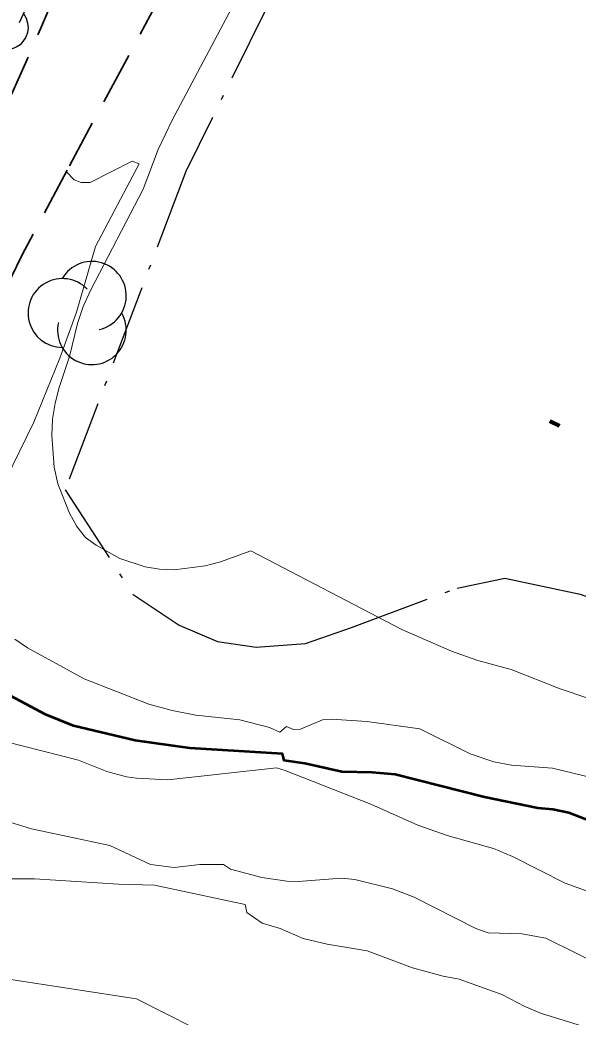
# Model space of a CAD drawing. Extents: x 356765 to 358572, y 5103174 to 5104650.
# Drawn here: x 357699.71 to 357720.51, y 5103536.74 to 5103573.84 of the extents above; entities that cross this region are included whole.
import ezdxf

# ---------------------------------------------------------------- set-up
doc = ezdxf.new("R2010")
doc.units = 0
doc.header["$LTSCALE"] = 0.6
doc.linetypes.add('DOT_DASHED', pattern=[7.7, 5, -1.2, 0.3, -1.2])
doc.linetypes.add('MEDIUM_DASHED', pattern=[4.5, 3, -1.5])
for name, color, linetype, lineweight in [('1', 7, 'Continuous', 53), ('2', 7, 'Continuous', 13), ('21', 7, 'Continuous', 53), ('3', 7, 'Continuous', 140), ('41', 7, 'DOT_DASHED', 25), ('44', 7, 'Continuous', 25)]:
    doc.layers.add(name, color=color, linetype=linetype, lineweight=lineweight)

msp = doc.modelspace()

# ---------------------------------------------------------------- linework, layer by layer
at = {"layer": '1'}
msp.add_lwpolyline([(357723.49, 5103543.05), (357720.16, 5103544.34), (357719.57, 5103544.46), (357719.01, 5103544.51), (357717.02, 5103544.92), (357713.69, 5103545.76), (357712.83, 5103545.84), (357711.71, 5103545.86), (357710.33, 5103546.18), (357709.56, 5103546.29), (357709.5, 5103546.54), (357706.04, 5103546.74), (357704, 5103547.03), (357701.71, 5103547.58), (357700.66, 5103548), (357697.86, 5103549.49)], dxfattribs=at)
at = {"layer": '2'}
for points in [[(357706.61, 5103553.53), (357705.46, 5103553.38), (357704.91, 5103553.41), (357704.38, 5103553.49), (357703.43, 5103553.8), (357702.55, 5103554.3), (357702.15, 5103554.59), (357701.83, 5103555), (357701.56, 5103555.49), (357701.13, 5103556.58), (357700.99, 5103557.2), (357700.9, 5103558.38), (357700.93, 5103558.99), (357701.02, 5103559.59), (357701.18, 5103560.17), (357701.56, 5103561.32), (357701.86, 5103562.55), (357702.07, 5103563.18), (357702.35, 5103563.8), (357704.3, 5103567.55), (357704.86, 5103569.03), (357705.38, 5103570.11), (357707.8, 5103574.68)], [(357698.64, 5103555.65), (357700.23, 5103558.88), (357701.2, 5103561.26), (357701.82, 5103562.97), (357702.53, 5103565.42), (357704.15, 5103568.49), (357703.9, 5103568.59), (357702.33, 5103567.8), (357701.99, 5103567.79), (357701.73, 5103567.9), (357701.44, 5103568.21)], [(357721.79, 5103548.3), (357719.84, 5103548.96), (357718.01, 5103549.67), (357716.77, 5103550.01), (357715.79, 5103550.36), (357713.94, 5103551.16), (357708.31, 5103554.09), (357707.18, 5103553.68), (357706.61, 5103553.53)], [(357709.9, 5103547.44), (357709.64, 5103547.55), (357709.39, 5103547.34), (357709.01, 5103547.51), (357707.9, 5103547.8), (357706.26, 5103547.97), (357705.38, 5103548.15), (357704.52, 5103548.38), (357702.1, 5103549.33), (357699.99, 5103550.48), (357699.52, 5103550.8)], [(357721.45, 5103545.54), (357719.55, 5103546), (357718.03, 5103546.11), (357717.37, 5103546.24), (357716.48, 5103546.53), (357714.61, 5103547.46), (357712.63, 5103547.74), (357711.32, 5103547.82), (357710.98, 5103547.8), (357710.16, 5103547.45), (357709.9, 5103547.44)], [(357722.11, 5103540.97), (357720.03, 5103541.72), (357718.06, 5103542.72), (357717.35, 5103543.01), (357715.63, 5103543.5), (357714.54, 5103543.88), (357712.79, 5103544.66), (357709.59, 5103545.91), (357709.27, 5103546.01), (357705.22, 5103545.57), (357704.05, 5103545.63), (357703.68, 5103545.68), (357702.95, 5103545.88), (357701.9, 5103546.3), (357699.16, 5103547), (357698.45, 5103547.41)], [(357721.52, 5103538.59), (357719.3, 5103539.67), (357718.41, 5103539.84), (357717.15, 5103539.88), (357716.7, 5103540.03), (357714.4, 5103541.2), (357713.59, 5103541.51), (357712.19, 5103541.86), (357711.69, 5103541.91), (357710.08, 5103541.79), (357709.66, 5103541.8), (357708.72, 5103541.93), (357707.56, 5103542.24), (357707.3, 5103542.42), (357706.42, 5103542.42), (357705.46, 5103542.3), (357704.58, 5103542.42), (357703.06, 5103543.12), (357700.15, 5103543.75), (357699.02, 5103544.09)], [(357703.38, 5103541.68), (357700.26, 5103541.88), (357698.22, 5103541.88), (357695.99, 5103541.76), (357694.46, 5103541.78), (357693.05, 5103541.73), (357692.6, 5103541.76), (357692.18, 5103541.82), (357690.56, 5103542.26), (357690.22, 5103542.37), (357689.44, 5103542.78)], [(357721.67, 5103536.09), (357719.14, 5103536.87), (357718.52, 5103537.13), (357717.66, 5103537.58), (357716.07, 5103538.15), (357715.48, 5103538.26), (357714.34, 5103538.57), (357712.65, 5103539.2), (357711.16, 5103539.45), (357710.26, 5103539.66), (357709.41, 5103540.03), (357708.74, 5103540.23), (357708.17, 5103540.63), (357708.1, 5103540.93), (357704.73, 5103541.65), (357703.38, 5103541.68)], [(357721.67, 5103532.38), (357719.64, 5103533.09), (357718.49, 5103533.66), (357717.77, 5103533.8), (357717.08, 5103533.86), (357715.41, 5103533.8), (357714.8, 5103533.87), (357713.72, 5103534.09), (357712.12, 5103534.53), (357710.46, 5103534.88), (357709.51, 5103535.13), (357708.95, 5103535.32), (357708.52, 5103535.54), (357707.25, 5103535.8), (357704.06, 5103537.42), (357694.67, 5103538.86), (357694.05, 5103538.86), (357693.47, 5103538.79), (357692.93, 5103538.65), (357692.43, 5103538.5), (357690.22, 5103537.51)]]:
    msp.add_lwpolyline(points, dxfattribs=at)
at = {"layer": '21', "linetype": 'MEDIUM_DASHED', "lineweight": 35}
for points in [[(357662.81, 5103502.25), (357664.29, 5103503.67), (357665.22, 5103504.81), (357666.23, 5103506.1), (357667.33, 5103507.73), (357668.68, 5103509.8), (357670.36, 5103512.66), (357671.92, 5103515.48), (357673.81, 5103518.7), (357675.81, 5103522.46), (357676.94, 5103525.49), (357678.4, 5103528.2), (357680.95, 5103533.01), (357684.35, 5103539.37), (357685.94, 5103542.38), (357686.52, 5103543.73), (357688.49, 5103547.59), (357691.63, 5103554), (357694.24, 5103559.54), (357697.1, 5103565.88), (357700.48, 5103573.51), (357706.53, 5103587.93), (357706.78, 5103589.58), (357707.92, 5103596.9)], [(357705.04, 5103574.9), (357703.69, 5103572.38), (357701.47, 5103568.26), (357699.8, 5103565.11), (357698.13, 5103561.68), (357696.16, 5103557.51), (357694.48, 5103553.59), (357692.61, 5103549.49), (357690.71, 5103545.4), (357688.55, 5103540.94), (357686.41, 5103536.93), (357684.69, 5103533.82), (357679.51, 5103523.48), (357676.37, 5103517.28), (357674.01, 5103512.67), (357672.14, 5103509.32), (357671.45, 5103508.06), (357669.3, 5103504.19), (357667.65, 5103502.28), (357665.98, 5103500.68), (357663.63, 5103498.77), (357661.36, 5103497.5)]]:
    msp.add_lwpolyline(points, dxfattribs=at)
at = {"layer": '3'}
msp.add_line((357719.45, 5103558.91), (357719.81, 5103558.74), dxfattribs=at)
at = {"layer": '41'}
msp.add_lwpolyline([(357713.02, 5103582.65), (357705.89, 5103568.2), (357701.4, 5103556.36), (357703.93, 5103552.46), (357705.64, 5103551.32), (357707.07, 5103550.72), (357708.51, 5103550.5), (357710.35, 5103550.64), (357712.07, 5103551.24), (357716, 5103552.7), (357717.78, 5103553.07), (357720.58, 5103552.48), (357724.65, 5103551), (357729.61, 5103548.39)], dxfattribs=at)
at = {"layer": '44', "linetype": 'DOT_DASHED'}
msp.add_lwpolyline([(357704.76, 5103584.87), (357696.06, 5103565.8), (357686.48, 5103547.94), (357678.99, 5103533.66), (357674.78, 5103526.75), (357672.97, 5103524.24), (357665.91, 5103519.29), (357662.79, 5103516.42)], dxfattribs=at)
at = {"layer": '44'}
msp.add_lwpolyline([(357699.84, 5103574.09), (357699.95, 5103573.91), (357700, 5103573.72), (357700.02, 5103573.55), (357699.99, 5103573.38), (357699.93, 5103573.2), (357699.82, 5103573.04), (357699.72, 5103572.92), (357699.57, 5103572.83), (357699.4, 5103572.76), (357699.22, 5103572.73)], dxfattribs=at)
for centre, start, end in [((357702.3946, 5103563.579), 282.26917, 149.72626), ((357701.2939, 5103562.9391), 44.11537, 269.80396), ((357702.3946, 5103562.2991), 166.93686, 29.62122)]:
    msp.add_arc(centre, 1.2798, start, end, dxfattribs=at)

doc.saveas('drawing.dxf')
